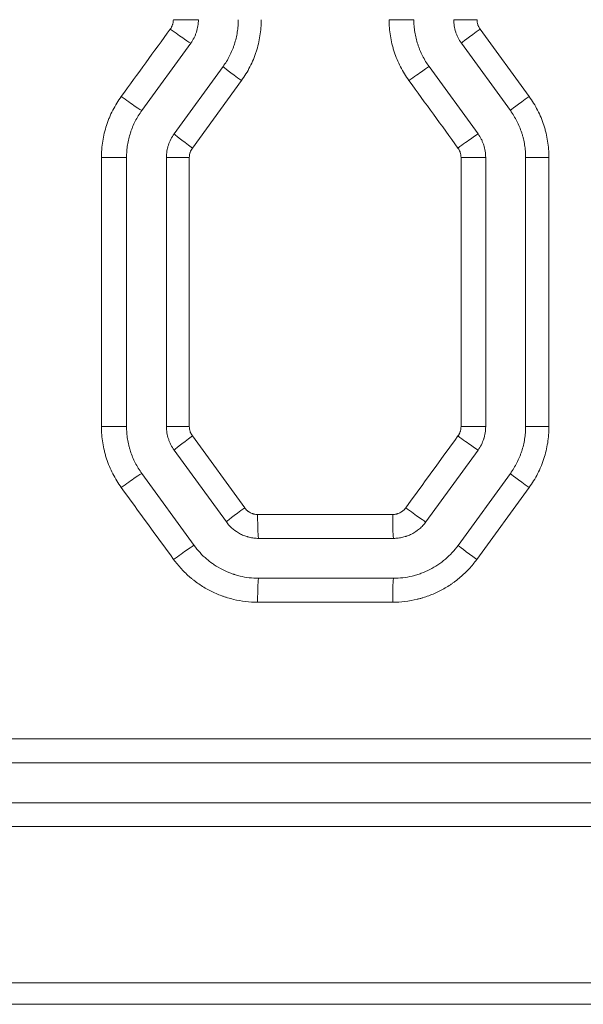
# Model space of a CAD drawing. Header units: millimetres. Extents: x 0 to 594, y 0 to 420.
# Tile 258 of 420: x 268.32 to 271.85, y 327.96 to 334.13. Entities that reach past the tile are written whole.
import ezdxf

# ---------------------------------------------------------------- set-up
doc = ezdxf.new("R2010")
doc.units = ezdxf.units.MM
doc.layers.add('1', color=7, linetype='Continuous', true_color=0xffffff)
doc.styles.add('Arial Unicode MS', font='txt')
doc.dimstyles.get("Standard").update_dxf_attribs({"dimtxt": 0.18, "dimasz": 0.18, "dimexe": 0.18, "dimexo": 0.0625, "dimgap": 0.09, "dimtad": 0, "dimtih": 1, "dimtoh": 1, "dimdec": 4, "dimzin": 0, "dimdsep": 46, "dimtxsty": 'Standard', "dimcen": 0.09, "dimadec": 0, "dimazin": 0, "dimtfac": 1, "dimtdec": 4, "dimtofl": 0, "dimtmove": 0, "dimatfit": 3, "dimfxl": 0, "dimtolj": 1, "dimtzin": 0, "dimarcsym": 0})

# ---------------------------------------------------------------- blocks, each defined once
blk = doc.blocks.new('_U0')
at = {"layer": '1', "color": 18, "lineweight": 13}
for p, q in [((147.6569, 304.1723), (147.6569, 390.192)), ((305.8469, 301.3923), (305.8469, 390.192)), ((147.6569, 388.192), (198.8518, 388.192)), ((305.8469, 388.192), (254.6521, 388.192))]:
    blk.add_line(p, q, dxfattribs=at)
at = {"layer": '1', "color": 18}
for points in [[(147.6569, 388.192), (151.1569, 389.1299), (151.1569, 387.2542)], [(305.8469, 388.192), (302.3469, 387.2542), (302.3469, 389.1299)]]:
    blk.add_solid(points, dxfattribs=at)
at = {"layer": '1', "color": 18, "linetype": 'Continuous', "lineweight": 13, "char_height": 3.5, "attachment_point": 7, "line_spacing_factor": 1.047437, "style": 'Arial Unicode MS'}
for s, insert in [('\\fArial Unicode MS|b0|i0;\\W1.0000;3.16', (200.5373, 385.5562)), ('\\fArial Unicode MS|b0|i0;\\W1.0000;LIFT POINT SPAN', (213.2036, 385.5562))]:
    blk.add_mtext(s, dxfattribs=dict(at, insert=insert))
blk = doc.blocks.new('_U8')
at = {"layer": '1', "color": 18, "lineweight": 13}
for p, q in [((305.8469, 341.6323), (287.0636, 341.6323)), ((289.0636, 341.6323), (289.0636, 254.0957)), ((305.8469, 301.3923), (287.0636, 301.3923)), ((289.0636, 254.0957), (284.0636, 254.0957))]:
    blk.add_line(p, q, dxfattribs=at)
at = {"layer": '1', "color": 18}
for points in [[(289.0636, 341.6323), (290.0014, 338.1323), (288.1258, 338.1323)], [(289.0636, 301.3923), (288.1258, 304.8923), (290.0014, 304.8923)]]:
    blk.add_solid(points, dxfattribs=at)
at = {"layer": '1', "color": 18, "linetype": 'Continuous', "lineweight": 13, "char_height": 3.5, "attachment_point": 7, "line_spacing_factor": 1.047437, "style": 'Arial Unicode MS'}
for s, insert in [('\\fArial Unicode MS|b0|i0;\\W1.0000;0.8', (259.842, 251.4599)), ('\\fArial Unicode MS|b0|i0;\\W1.0000;CTRS', (269.7891, 251.4599)), ('\\fArial Unicode MS|b0|i0;\\W1.0000;AFT LIFT POINTS', (259.842, 244.3979))]:
    blk.add_mtext(s, dxfattribs=dict(at, insert=insert))

msp = doc.modelspace()

# ---------------------------------------------------------------- linework, layer by layer
at = {"layer": '1', "color": 155, "linetype": 'Continuous', "lineweight": 13}
for p, q in [((269.4415, 334.1314), (269.2847, 334.1314)), ((270.7915, 334.1314), (270.6365, 334.1314)), ((271.0415, 334.1314), (271.1872, 334.1314)), ((271.2063, 334.0726), (271.5135, 333.6504)), ((269.087, 333.5622), (269.3938, 333.9844)), ((271.396, 333.5622), (271.0893, 333.9844)), ((269.2893, 333.4153), (269.596, 333.8375)), ((271.1938, 333.4153), (270.887, 333.8375)), ((269.711, 333.7493), (269.4039, 333.3271)), ((268.9915, 333.2683), (268.8342, 333.2683)), ((268.8342, 331.5808), (268.8342, 333.2683)), ((268.9915, 331.5808), (268.9915, 333.2683)), ((269.2415, 331.5808), (269.2415, 333.2683)), ((269.2415, 333.2683), (269.3847, 333.2683)), ((269.3847, 333.2683), (269.3847, 331.5808)), ((271.2415, 333.2683), (271.0871, 333.2683)), ((271.0871, 331.5808), (271.0871, 333.2683)), ((271.2415, 331.5808), (271.2415, 333.2683)), ((271.4915, 331.5808), (271.4915, 333.2683)), ((271.4915, 333.2683), (271.6378, 333.2683)), ((271.6378, 333.2683), (271.6378, 331.5808)), ((268.9915, 331.5808), (268.8342, 331.5808)), ((269.2415, 331.5808), (269.3847, 331.5808)), ((271.2415, 331.5808), (271.0871, 331.5808)), ((271.4915, 331.5808), (271.6378, 331.5808)), ((269.4039, 331.522), (269.7317, 331.0714)), ((269.6166, 330.9832), (269.2893, 331.4338)), ((270.8664, 330.9832), (271.1938, 331.4338)), ((269.4144, 330.8363), (269.087, 331.2869)), ((271.0686, 330.8363), (271.396, 331.2869)), ((271.5135, 331.1987), (271.1857, 330.7481)), ((269.8127, 331.0302), (270.6591, 331.0302)), ((269.8189, 330.8802), (270.6641, 330.8802)), ((270.6641, 330.6302), (269.8189, 330.6302)), ((270.6591, 330.4802), (269.8127, 330.4802)), ((260.4709, 329.6233), (273.8408, 329.6233)), ((273.8415, 329.4733), (260.4708, 329.4733)), ((260.4708, 329.2233), (273.8415, 329.2233)), ((273.8408, 329.0733), (260.4709, 329.0733))]:
    msp.add_line(p, q, dxfattribs=at)
for centre, major_axis, ratio, start_param, end_param in [((269.2726, 334.0727), (0.1214, -0.0882), 0.027259, 4.674886, 6.246131), ((271.2106, 334.0726), (-0.1214, -0.0882), 0.01683, 4.735549, 6.283185), ((269.7174, 333.7493), (-0.1214, 0.0882), 0.024865, 0, 1.536586), ((270.7657, 333.7493), (0.1214, 0.0882), 0.019223, 0.026004, 1.597249), ((268.9658, 333.6505), (0.1214, -0.0882), 0.028911, 4.672615, 6.24386), ((271.5174, 333.6504), (-0.1214, -0.0882), 0.01518, 4.73328, 6.283185), ((269.4106, 333.3271), (-0.1214, 0.0882), 0.026516, 0, 1.534316), ((271.0725, 333.3271), (0.1214, 0.0882), 0.017573, 0.023734, 1.594979), ((269.4106, 331.522), (-0.1214, -0.0882), 0.026516, 4.74887, 6.283185), ((271.0725, 331.522), (0.1214, -0.0882), 0.017573, 4.688206, 6.259451), ((268.9658, 331.1987), (0.1214, 0.0882), 0.028911, 0.039325, 1.61057), ((271.5174, 331.1987), (-0.1214, 0.0882), 0.01518, 0, 1.549905), ((269.738, 331.0714), (-0.1214, -0.0882), 0.024754, 4.746447, 6.283185), ((270.7451, 331.0714), (0.1214, -0.0882), 0.019334, 4.685784, 6.257029), ((269.8189, 331.0302), (0, -0.15), 0.04135, 4.712389, 6.283185), ((270.6641, 331.0302), (0, -0.15), 0.033622, 4.712389, 6.283185), ((269.2932, 330.7481), (0.1214, 0.0882), 0.027148, 0.036902, 1.608147), ((271.19, 330.7481), (-0.1214, 0.0882), 0.016941, 0, 1.547483), ((269.8189, 330.4802), (0, 0.15), 0.04135, 0, 1.570796), ((270.6641, 330.4802), (0, 0.15), 0.033622, 0, 1.570796)]:
    msp.add_ellipse(centre, major_axis=major_axis, ratio=ratio, start_param=start_param, end_param=end_param, dxfattribs=at)
for points in [[(268.9585, 333.6505), (269.0609, 333.7912), (269.1632, 333.9319), (269.2656, 334.0727)], [(271.068, 333.3271), (270.9656, 333.4678), (270.8632, 333.6086), (270.7608, 333.7493)], [(270.7402, 331.0714), (270.8495, 331.2216), (270.9587, 331.3718), (271.068, 331.522)], [(269.2863, 330.7481), (269.177, 330.8983), (269.0677, 331.0485), (268.9585, 331.1987)]]:
    msp.add_open_spline(points, degree=3, dxfattribs=at)
for points, knots in [([(269.2656, 334.0727), (269.2664, 334.0737), (269.2672, 334.0748), (269.2686, 334.077), (269.2707, 334.0803), (269.2727, 334.0837), (269.2762, 334.0907), (269.2782, 334.0955), (269.2806, 334.103), (269.2814, 334.1055), (269.2826, 334.1106), (269.2831, 334.1132), (269.2843, 334.1209), (269.2847, 334.1261), (269.2847, 334.1314)], [0, 0, 0, 0, 0.0625, 0.0625, 0.125, 0.25, 0.25, 0.5, 0.5, 0.625, 0.625, 0.75, 0.75, 1, 1, 1, 1]), ([(269.3938, 333.9844), (269.4015, 333.9951), (269.4084, 334.0063), (269.4172, 334.0237), (269.42, 334.0297), (269.4237, 334.0388), (269.4249, 334.0418), (269.4272, 334.048), (269.4283, 334.0511), (269.4334, 334.0668), (269.4364, 334.0795), (269.4405, 334.1052), (269.4415, 334.1182), (269.4415, 334.1314)], [0, 0, 0, 0, 0.25, 0.25, 0.375, 0.375, 0.4375, 0.4375, 0.5, 0.5, 0.75, 0.75, 1, 1, 1, 1]), ([(269.596, 333.8375), (269.6038, 333.8482), (269.6111, 333.8591), (269.6247, 333.8814), (269.6375, 333.9042), (269.6485, 333.928), (269.656, 333.9461), (269.6584, 333.9523), (269.6618, 333.9615), (269.6629, 333.9646), (269.6651, 333.9709), (269.6661, 333.974), (269.6712, 333.9896), (269.6747, 334.0022), (269.6808, 334.0276), (269.6859, 334.0531), (269.6889, 334.079), (269.691, 334.1051), (269.6915, 334.1182), (269.6915, 334.1314)], [0, 0, 0, 0, 0.125, 0.125, 0.25, 0.375, 0.375, 0.4375, 0.4375, 0.46875, 0.46875, 0.5, 0.5, 0.625, 0.625, 0.75, 0.875, 0.875, 1, 1, 1, 1]), ([(269.8353, 334.1314), (269.8353, 334.1142), (269.8347, 334.0972), (269.832, 334.0633), (269.828, 334.0297), (269.8214, 333.9964), (269.8135, 333.9635), (269.8089, 333.9471), (269.8023, 333.9268), (269.8009, 333.9227), (269.7981, 333.9146), (269.7966, 333.9106), (269.7922, 333.8985), (269.7891, 333.8906), (269.7793, 333.8669), (269.765, 333.8361), (269.7484, 333.8064), (269.7306, 333.7774), (269.7211, 333.7632), (269.711, 333.7493)], [0, 0, 0, 0, 0.125, 0.125, 0.25, 0.375, 0.375, 0.5, 0.5, 0.53125, 0.53125, 0.5625, 0.5625, 0.625, 0.625, 0.75, 0.875, 0.875, 1, 1, 1, 1]), ([(270.7608, 333.7493), (270.7507, 333.7632), (270.7413, 333.7774), (270.7235, 333.8063), (270.7069, 333.8359), (270.6927, 333.8666), (270.6797, 333.898), (270.6738, 333.9139), (270.6672, 333.9342), (270.6659, 333.9383), (270.6634, 333.9465), (270.6622, 333.9507), (270.6587, 333.963), (270.6565, 333.9713), (270.6505, 333.9961), (270.6439, 334.0295), (270.6399, 334.0632), (270.6372, 334.0972), (270.6365, 334.1142), (270.6365, 334.1314)], [0, 0, 0, 0, 0.125, 0.125, 0.25, 0.375, 0.375, 0.5, 0.5, 0.53125, 0.53125, 0.5625, 0.5625, 0.625, 0.625, 0.75, 0.875, 0.875, 1, 1, 1, 1]), ([(270.887, 333.8375), (270.8792, 333.8482), (270.872, 333.8591), (270.8583, 333.8814), (270.8455, 333.9042), (270.8346, 333.928), (270.8271, 333.9461), (270.8235, 333.9553), (270.8202, 333.9646), (270.818, 333.9708), (270.8169, 333.9739), (270.8119, 333.9896), (270.8083, 334.0022), (270.8022, 334.0276), (270.7972, 334.0532), (270.7941, 334.0791), (270.792, 334.1051), (270.7915, 334.1182), (270.7915, 334.1314)], [0, 0, 0, 0, 0.125, 0.125, 0.25, 0.375, 0.375, 0.4375, 0.46875, 0.46875, 0.5, 0.5, 0.625, 0.625, 0.75, 0.875, 0.875, 1, 1, 1, 1]), ([(271.0893, 333.9844), (271.0815, 333.9951), (271.0747, 334.0063), (271.0658, 334.0238), (271.063, 334.0297), (271.0593, 334.0388), (271.0581, 334.0418), (271.0558, 334.048), (271.0547, 334.0511), (271.0497, 334.0668), (271.0466, 334.0795), (271.0426, 334.1052), (271.0415, 334.1182), (271.0415, 334.1314)], [0, 0, 0, 0, 0.25, 0.25, 0.375, 0.375, 0.4375, 0.4375, 0.5, 0.5, 0.75, 0.75, 1, 1, 1, 1]), ([(271.1872, 334.1314), (271.1872, 334.1261), (271.1876, 334.1209), (271.1892, 334.1106), (271.1905, 334.1055), (271.1925, 334.0993), (271.1929, 334.098), (271.1938, 334.0956), (271.1953, 334.0919), (271.1969, 334.0883), (271.2005, 334.0814), (271.2032, 334.0769), (271.2063, 334.0726)], [0, 0, 0, 0, 0.25, 0.25, 0.5, 0.5, 0.5625, 0.5625, 0.625, 0.75, 0.75, 1, 1, 1, 1]), ([(268.8342, 333.2683), (268.8342, 333.2726), (268.8342, 333.2769), (268.8344, 333.2855), (268.8348, 333.2983), (268.8355, 333.311), (268.8375, 333.3365), (268.8415, 333.3701), (268.8481, 333.4033), (268.856, 333.4363), (268.8606, 333.4527), (268.8672, 333.473), (268.8686, 333.477), (268.8714, 333.4851), (268.8729, 333.4892), (268.8773, 333.5012), (268.8804, 333.5092), (268.8902, 333.5328), (268.9045, 333.5637), (268.9211, 333.5934), (268.9389, 333.6224), (268.9484, 333.6366), (268.9585, 333.6505)], [0, 0, 0, 0, 0.03125, 0.03125, 0.0625, 0.125, 0.125, 0.25, 0.375, 0.375, 0.5, 0.5, 0.53125, 0.53125, 0.5625, 0.5625, 0.625, 0.625, 0.75, 0.875, 0.875, 1, 1, 1, 1]), ([(271.5135, 333.6504), (271.5236, 333.6365), (271.5331, 333.6223), (271.5508, 333.5934), (271.5674, 333.5638), (271.5816, 333.5331), (271.5946, 333.5018), (271.6005, 333.4858), (271.6072, 333.4655), (271.6085, 333.4614), (271.6109, 333.4532), (271.6122, 333.4491), (271.6157, 333.4367), (271.6178, 333.4285), (271.6238, 333.4036), (271.6304, 333.3702), (271.6344, 333.3365), (271.6371, 333.3026), (271.6378, 333.2855), (271.6378, 333.2683)], [0, 0, 0, 0, 0.125, 0.125, 0.25, 0.375, 0.375, 0.5, 0.5, 0.53125, 0.53125, 0.5625, 0.5625, 0.625, 0.625, 0.75, 0.875, 0.875, 1, 1, 1, 1]), ([(268.9915, 333.2683), (268.9915, 333.2815), (268.992, 333.2946), (268.9941, 333.3207), (268.9972, 333.3466), (269.0022, 333.3722), (269.0083, 333.3976), (269.0119, 333.4102), (269.017, 333.4259), (269.018, 333.429), (269.0202, 333.4352), (269.0235, 333.4445), (269.0271, 333.4537), (269.0346, 333.4718), (269.0456, 333.4955), (269.0583, 333.5183), (269.072, 333.5406), (269.0793, 333.5515), (269.087, 333.5622)], [0, 0, 0, 0, 0.125, 0.125, 0.25, 0.375, 0.375, 0.5, 0.5, 0.53125, 0.53125, 0.5625, 0.625, 0.625, 0.75, 0.875, 0.875, 1, 1, 1, 1]), ([(271.4915, 333.2683), (271.4915, 333.2815), (271.491, 333.2947), (271.4889, 333.3208), (271.4859, 333.3467), (271.4808, 333.3724), (271.4762, 333.3915), (271.4745, 333.3979), (271.4718, 333.4074), (271.4709, 333.4105), (271.469, 333.4168), (271.468, 333.42), (271.4629, 333.4356), (271.4583, 333.4479), (271.4484, 333.472), (271.4374, 333.4956), (271.4247, 333.5184), (271.4111, 333.5406), (271.4038, 333.5515), (271.396, 333.5622)], [0, 0, 0, 0, 0.125, 0.125, 0.25, 0.375, 0.375, 0.4375, 0.4375, 0.46875, 0.46875, 0.5, 0.5, 0.625, 0.625, 0.75, 0.875, 0.875, 1, 1, 1, 1]), ([(269.2415, 333.2683), (269.2415, 333.2815), (269.2426, 333.2946), (269.2456, 333.3139), (269.2469, 333.3203), (269.2492, 333.3299), (269.25, 333.3331), (269.2518, 333.3394), (269.2528, 333.3426), (269.2579, 333.3582), (269.2629, 333.3703), (269.2747, 333.3935), (269.2815, 333.4046), (269.2893, 333.4153)], [0, 0, 0, 0, 0.25, 0.25, 0.375, 0.375, 0.4375, 0.4375, 0.5, 0.5, 0.75, 0.75, 1, 1, 1, 1]), ([(271.2415, 333.2683), (271.2415, 333.2816), (271.2405, 333.2946), (271.2364, 333.3203), (271.2334, 333.3331), (271.2283, 333.3487), (271.2272, 333.3518), (271.2249, 333.358), (271.2237, 333.3611), (271.2199, 333.3702), (271.2172, 333.3761), (271.2083, 333.3935), (271.2015, 333.4047), (271.1938, 333.4153)], [0, 0, 0, 0, 0.25, 0.25, 0.5, 0.5, 0.5625, 0.5625, 0.625, 0.625, 0.75, 0.75, 1, 1, 1, 1]), ([(269.4039, 333.3271), (269.4007, 333.3228), (269.398, 333.3184), (269.3933, 333.3091), (269.3913, 333.3043), (269.3892, 333.298), (269.3889, 333.2968), (269.3881, 333.2942), (269.3871, 333.2904), (269.3864, 333.2866), (269.3851, 333.2788), (269.3847, 333.2736), (269.3847, 333.2683)], [0, 0, 0, 0, 0.25, 0.25, 0.5, 0.5, 0.5625, 0.5625, 0.625, 0.75, 0.75, 1, 1, 1, 1]), ([(271.0871, 333.2683), (271.0871, 333.2736), (271.0863, 333.284), (271.0839, 333.2942), (271.0818, 333.3005), (271.0814, 333.3017), (271.0805, 333.3042), (271.079, 333.3078), (271.0774, 333.3114), (271.0738, 333.3184), (271.0711, 333.3228), (271.068, 333.3271)], [0, 0, 0, 0, 0.25, 0.5, 0.5, 0.5625, 0.5625, 0.625, 0.75, 0.75, 1, 1, 1, 1]), ([(268.9585, 331.1987), (268.9484, 331.2125), (268.9389, 331.2267), (268.9211, 331.2557), (268.9046, 331.2853), (268.8904, 331.316), (268.8773, 331.3473), (268.8714, 331.3633), (268.8648, 331.3836), (268.8635, 331.3877), (268.861, 331.3959), (268.8598, 331.4), (268.8563, 331.4124), (268.8542, 331.4207), (268.8482, 331.4455), (268.8415, 331.4789), (268.8375, 331.5126), (268.8348, 331.5466), (268.8342, 331.5636), (268.8342, 331.5808)], [0, 0, 0, 0, 0.125, 0.125, 0.25, 0.375, 0.375, 0.5, 0.5, 0.53125, 0.53125, 0.5625, 0.5625, 0.625, 0.625, 0.75, 0.875, 0.875, 1, 1, 1, 1]), ([(269.087, 331.2869), (269.0793, 331.2976), (269.072, 331.3085), (269.0583, 331.3308), (269.0456, 331.3535), (269.0347, 331.3772), (269.0247, 331.4013), (269.0201, 331.4136), (269.015, 331.4293), (269.014, 331.4324), (269.0121, 331.4387), (269.0093, 331.4482), (269.0069, 331.4577), (269.0023, 331.4768), (268.9972, 331.5025), (268.9941, 331.5284), (268.992, 331.5545), (268.9915, 331.5676), (268.9915, 331.5808)], [0, 0, 0, 0, 0.125, 0.125, 0.25, 0.375, 0.375, 0.5, 0.5, 0.53125, 0.53125, 0.5625, 0.625, 0.625, 0.75, 0.875, 0.875, 1, 1, 1, 1]), ([(269.2893, 331.4338), (269.2815, 331.4445), (269.2747, 331.4557), (269.2658, 331.4732), (269.263, 331.4791), (269.2593, 331.4882), (269.2581, 331.4912), (269.2558, 331.4974), (269.2547, 331.5005), (269.2497, 331.5162), (269.2466, 331.5289), (269.2426, 331.5546), (269.2415, 331.5676), (269.2415, 331.5808)], [0, 0, 0, 0, 0.25, 0.25, 0.375, 0.375, 0.4375, 0.4375, 0.5, 0.5, 0.75, 0.75, 1, 1, 1, 1]), ([(269.3847, 331.5808), (269.3847, 331.5755), (269.3851, 331.5703), (269.3868, 331.56), (269.388, 331.5549), (269.39, 331.5487), (269.3905, 331.5474), (269.3914, 331.545), (269.3928, 331.5413), (269.3945, 331.5377), (269.398, 331.5307), (269.4007, 331.5263), (269.4039, 331.522)], [0, 0, 0, 0, 0.25, 0.25, 0.5, 0.5, 0.5625, 0.5625, 0.625, 0.75, 0.75, 1, 1, 1, 1]), ([(271.068, 331.522), (271.0688, 331.5231), (271.0695, 331.5242), (271.071, 331.5264), (271.0731, 331.5297), (271.075, 331.5331), (271.0786, 331.54), (271.0806, 331.5449), (271.0826, 331.5511), (271.083, 331.5524), (271.0837, 331.5549), (271.0847, 331.5587), (271.0855, 331.5626), (271.0867, 331.5703), (271.0871, 331.5755), (271.0871, 331.5808)], [0, 0, 0, 0, 0.0625, 0.0625, 0.125, 0.25, 0.25, 0.5, 0.5, 0.5625, 0.5625, 0.625, 0.75, 0.75, 1, 1, 1, 1]), ([(271.1938, 331.4338), (271.2015, 331.4445), (271.2084, 331.4557), (271.2202, 331.4789), (271.2252, 331.491), (271.2298, 331.5051), (271.2303, 331.5066), (271.2312, 331.5098), (271.2317, 331.5114), (271.233, 331.5161), (271.2339, 331.5193), (271.2362, 331.5289), (271.2374, 331.5353), (271.2405, 331.5547), (271.2415, 331.5677), (271.2415, 331.5808)], [0, 0, 0, 0, 0.25, 0.25, 0.5, 0.5, 0.53125, 0.53125, 0.5625, 0.5625, 0.625, 0.625, 0.75, 0.75, 1, 1, 1, 1]), ([(271.396, 331.2869), (271.4038, 331.2976), (271.4111, 331.3085), (271.4247, 331.3308), (271.4375, 331.3536), (271.4485, 331.3774), (271.456, 331.3956), (271.4584, 331.4017), (271.4618, 331.4109), (271.4629, 331.414), (271.4651, 331.4203), (271.4661, 331.4234), (271.4712, 331.439), (271.4747, 331.4516), (271.4808, 331.477), (271.4859, 331.5025), (271.4889, 331.5284), (271.491, 331.5545), (271.4915, 331.5676), (271.4915, 331.5808)], [0, 0, 0, 0, 0.125, 0.125, 0.25, 0.375, 0.375, 0.4375, 0.4375, 0.46875, 0.46875, 0.5, 0.5, 0.625, 0.625, 0.75, 0.875, 0.875, 1, 1, 1, 1]), ([(271.6378, 331.5808), (271.6378, 331.5636), (271.6371, 331.5466), (271.6345, 331.5127), (271.6305, 331.4791), (271.6239, 331.4459), (271.6159, 331.4129), (271.6113, 331.3965), (271.6047, 331.3762), (271.6034, 331.3721), (271.6006, 331.364), (271.5991, 331.36), (271.5947, 331.3479), (271.5916, 331.34), (271.5818, 331.3163), (271.5675, 331.2855), (271.5509, 331.2558), (271.5331, 331.2268), (271.5236, 331.2126), (271.5135, 331.1987)], [0, 0, 0, 0, 0.125, 0.125, 0.25, 0.375, 0.375, 0.5, 0.5, 0.53125, 0.53125, 0.5625, 0.5625, 0.625, 0.625, 0.75, 0.875, 0.875, 1, 1, 1, 1]), ([(269.7317, 331.0714), (269.734, 331.0682), (269.7365, 331.0652), (269.7418, 331.0594), (269.7447, 331.0567), (269.7491, 331.0529), (269.7514, 331.0511), (269.7538, 331.0493), (269.7554, 331.0482), (269.7562, 331.0476), (269.7603, 331.0449), (269.7671, 331.0409), (269.7743, 331.0378), (269.7798, 331.0357), (269.7817, 331.0351), (269.7854, 331.0339), (269.7874, 331.0334), (269.7931, 331.032), (269.8009, 331.0307), (269.8087, 331.0302), (269.8127, 331.0302)], [0, 0, 0, 0, 0.125, 0.125, 0.25, 0.25, 0.3125, 0.34375, 0.34375, 0.375, 0.375, 0.5, 0.625, 0.625, 0.6875, 0.6875, 0.75, 0.75, 0.875, 1, 1, 1, 1]), ([(270.6591, 331.0302), (270.6631, 331.0302), (270.667, 331.0304), (270.6748, 331.0313), (270.6786, 331.032), (270.6843, 331.0334), (270.6872, 331.0342), (270.69, 331.0351), (270.6919, 331.0357), (270.6928, 331.036), (270.6975, 331.0377), (270.7047, 331.0409), (270.7114, 331.0448), (270.7163, 331.0481), (270.7179, 331.0492), (270.7211, 331.0516), (270.7226, 331.0528), (270.7272, 331.0567), (270.7328, 331.0621), (270.7379, 331.0682), (270.7402, 331.0714)], [0, 0, 0, 0, 0.125, 0.125, 0.25, 0.25, 0.3125, 0.34375, 0.34375, 0.375, 0.375, 0.5, 0.625, 0.625, 0.6875, 0.6875, 0.75, 0.75, 0.875, 1, 1, 1, 1]), ([(269.8189, 330.8802), (269.809, 330.8802), (269.7992, 330.8808), (269.7797, 330.8831), (269.77, 330.8848), (269.758, 330.8877), (269.7556, 330.8883), (269.7509, 330.8896), (269.7485, 330.8903), (269.7414, 330.8925), (269.7368, 330.894), (269.723, 330.8991), (269.714, 330.903), (269.6966, 330.9119), (269.6882, 330.9169), (269.6779, 330.9237), (269.6759, 330.9251), (269.6718, 330.928), (269.6659, 330.9324), (269.6602, 330.937), (269.649, 330.9465), (269.642, 330.9533), (269.6287, 330.9676), (269.6225, 330.9752), (269.6166, 330.9832)], [0, 0, 0, 0, 0.125, 0.125, 0.25, 0.25, 0.28125, 0.28125, 0.3125, 0.3125, 0.375, 0.375, 0.5, 0.5, 0.625, 0.625, 0.65625, 0.65625, 0.6875, 0.75, 0.75, 0.875, 0.875, 1, 1, 1, 1]), ([(270.6641, 330.8802), (270.674, 330.8802), (270.6839, 330.8808), (270.7033, 330.8831), (270.713, 330.8848), (270.7273, 330.8883), (270.7321, 330.8895), (270.7392, 330.8917), (270.7415, 330.8925), (270.7462, 330.894), (270.7485, 330.8948), (270.76, 330.8991), (270.778, 330.907), (270.7949, 330.9169), (270.8051, 330.9237), (270.8071, 330.9251), (270.8111, 330.928), (270.8131, 330.9294), (270.819, 330.9339), (270.8229, 330.937), (270.8341, 330.9466), (270.8482, 330.9601), (270.8606, 330.9753), (270.8664, 330.9832)], [0, 0, 0, 0, 0.125, 0.125, 0.25, 0.25, 0.3125, 0.3125, 0.34375, 0.34375, 0.375, 0.375, 0.5, 0.625, 0.625, 0.65625, 0.65625, 0.6875, 0.6875, 0.75, 0.75, 0.875, 1, 1, 1, 1]), ([(269.8189, 330.6302), (269.7991, 330.6302), (269.7795, 330.6314), (269.7406, 330.636), (269.7213, 330.6394), (269.6927, 330.6463), (269.6832, 330.6489), (269.6713, 330.6525), (269.669, 330.6532), (269.6643, 330.6547), (269.6572, 330.657), (269.6503, 330.6595), (269.6272, 330.668), (269.5914, 330.6837), (269.5577, 330.7034), (269.5372, 330.7171), (269.5311, 330.7212), (269.5251, 330.7256), (269.5211, 330.7285), (269.5192, 330.73), (269.5093, 330.7374), (269.5016, 330.7436), (269.4792, 330.7628), (269.4651, 330.7763), (269.4385, 330.8051), (269.426, 330.8203), (269.4144, 330.8363)], [0, 0, 0, 0, 0.125, 0.125, 0.25, 0.25, 0.3125, 0.3125, 0.328125, 0.328125, 0.34375, 0.375, 0.375, 0.5, 0.625, 0.625, 0.65625, 0.671875, 0.671875, 0.6875, 0.6875, 0.75, 0.75, 0.875, 0.875, 1, 1, 1, 1]), ([(270.6641, 330.6302), (270.6839, 330.6302), (270.7036, 330.6314), (270.7425, 330.636), (270.7619, 330.6394), (270.7859, 330.6452), (270.7906, 330.6464), (270.8002, 330.649), (270.8049, 330.6504), (270.8191, 330.6547), (270.8284, 330.6578), (270.8559, 330.668), (270.8738, 330.6759), (270.9086, 330.6936), (270.9256, 330.7035), (270.9461, 330.7172), (270.9502, 330.7201), (270.9582, 330.7258), (270.9701, 330.7345), (270.9816, 330.7438), (271.0039, 330.7628), (271.018, 330.7764), (271.0445, 330.8051), (271.057, 330.8203), (271.0686, 330.8363)], [0, 0, 0, 0, 0.125, 0.125, 0.25, 0.25, 0.28125, 0.28125, 0.3125, 0.3125, 0.375, 0.375, 0.5, 0.5, 0.625, 0.625, 0.65625, 0.65625, 0.6875, 0.75, 0.75, 0.875, 0.875, 1, 1, 1, 1]), ([(269.8127, 330.4802), (269.7869, 330.4802), (269.7614, 330.4817), (269.7109, 330.4877), (269.6859, 330.4921), (269.6488, 330.501), (269.6365, 330.5043), (269.6181, 330.5099), (269.612, 330.5118), (269.5998, 330.5159), (269.5937, 330.5181), (269.5636, 330.5291), (269.5402, 330.5394), (269.4949, 330.5624), (269.473, 330.5752), (269.4412, 330.5964), (269.4307, 330.6038), (269.4154, 330.6154), (269.4103, 330.6193), (269.4003, 330.6274), (269.3953, 330.6315), (269.3709, 330.6523), (269.3524, 330.67), (269.3177, 330.7075), (269.3014, 330.7272), (269.2863, 330.7481)], [0, 0, 0, 0, 0.125, 0.125, 0.25, 0.25, 0.3125, 0.3125, 0.34375, 0.34375, 0.375, 0.375, 0.5, 0.5, 0.625, 0.625, 0.6875, 0.6875, 0.71875, 0.71875, 0.75, 0.75, 0.875, 0.875, 1, 1, 1, 1]), ([(271.1857, 330.7481), (271.1705, 330.7273), (271.1543, 330.7076), (271.1197, 330.6702), (271.1014, 330.6526), (271.0723, 330.6278), (271.0624, 330.6198), (271.047, 330.6082), (271.0419, 330.6044), (271.034, 330.5988), (271.0314, 330.597), (271.0261, 330.5933), (271.0234, 330.5915), (270.9994, 330.5755), (270.9773, 330.5626), (270.932, 330.5395), (270.9087, 330.5294), (270.8729, 330.5161), (270.8608, 330.512), (270.8454, 330.5074), (270.8423, 330.5065), (270.8362, 330.5047), (270.8331, 330.5038), (270.8237, 330.5013), (270.8175, 330.4997), (270.7863, 330.4922), (270.7611, 330.4877), (270.7104, 330.4817), (270.6849, 330.4802), (270.6591, 330.4802)], [0, 0, 0, 0, 0.125, 0.125, 0.25, 0.25, 0.3125, 0.3125, 0.34375, 0.34375, 0.359375, 0.359375, 0.375, 0.375, 0.5, 0.5, 0.625, 0.625, 0.6875, 0.6875, 0.703125, 0.703125, 0.71875, 0.71875, 0.75, 0.75, 0.875, 0.875, 1, 1, 1, 1]), ([(260.4677, 328.0951), (261.1765, 328.0951), (261.8863, 328.0951), (263.8415, 328.0951), (265.0885, 328.0951), (267.5856, 328.0951), (268.8357, 328.0951), (271.3376, 328.0951), (272.5894, 328.0951), (273.8413, 328.0951)], [0, 0, 0, 0, 0.159855, 0.159855, 0.439903, 0.439903, 0.719952, 0.719952, 1, 1, 1, 1]), ([(273.8415, 327.9597), (271.3404, 327.9598), (268.8367, 327.9598), (264.3716, 327.9598), (262.4079, 327.9598), (260.4523, 327.9598)], [0, 0, 0, 0, 0.559353, 0.559353, 1, 1, 1, 1])]:
    msp.add_open_spline(points, degree=3, knots=knots, dxfattribs=at)

# ---------------------------------------------------------------- dimensions: what is measured, and where the dimension line sits
at = {"layer": '1', "color": 18, "linetype": 'Continuous', "lineweight": 13}
dim = msp.add_linear_dim(base=(305.8469, 388.192), p1=(147.6569, 304.1723), p2=(305.8469, 301.3923), text=' <> \\fArial Unicode MS|b0|i0;\\C18;{\\H1.00x;\\fArial Unicode MS|b0|i0;LIFT POINT SPAN\\fArial Unicode MS|b0|i0;}\\C18;', dimstyle='Standard', override={"dimtxt": 3.5, "dimasz": 3.5, "dimexe": 2, "dimexo": 0, "dimgap": 1.5, "dimtih": 1, "dimtoh": 1, "dimdec": 2, "dimlfac": 0.02, "dimdsep": 46, "dimlunit": 2, "dimtxsty": 'Arial Unicode MS', "dimsah": 1, "dimse1": 0, "dimse2": 0, "dimsd1": 0, "dimsd2": 0, "dimclrd": 18, "dimclre": 18, "dimclrt": 18, "dimtol": 0, "dimtm": -0.1, "dimtfac": 1, "dimtdec": 2, "dimtofl": 1, "dimtmove": 0, "dimlwd": 13, "dimlwe": 13}, dxfattribs=at)
dim.commit()
dim.dimension.update_dxf_attribs({"geometry": '_U0', "text_midpoint": (226.7519, 388.192), "dimtype": 160})
dim = msp.add_linear_dim(base=(289.0636, 301.3923), p1=(305.8469, 341.6323), p2=(305.8469, 301.3923), angle=90, text=' <> \\fArial Unicode MS|b0|i0;\\C18;{\\H1.00x;\\fArial Unicode MS|b0|i0;CTRS\\fArial Unicode MS|b0|i0;}\\C18;\\P\\fArial Unicode MS|b0|i0;\\C18;{\\H1.00x;\\fArial Unicode MS|b0|i0;AFT LIFT POINTS\\fArial Unicode MS|b0|i0;}\\C18;', dimstyle='Standard', override={"dimtxt": 3.5, "dimasz": 3.5, "dimexe": 2, "dimexo": 0, "dimgap": 1.5, "dimtih": 1, "dimtoh": 1, "dimdec": 1, "dimlfac": 0.02, "dimdsep": 46, "dimlunit": 2, "dimtxsty": 'Arial Unicode MS', "dimsah": 1, "dimse1": 0, "dimse2": 0, "dimsd1": 0, "dimsd2": 0, "dimclrd": 18, "dimclre": 18, "dimclrt": 18, "dimtol": 0, "dimtm": -0.1, "dimtfac": 1, "dimtdec": 2, "dimtofl": 1, "dimtmove": 1, "dimlwd": 13, "dimlwe": 13}, dxfattribs=at)
dim.commit()
dim.dimension.update_dxf_attribs({"geometry": '_U8', "text_midpoint": (279.4955, 250.5874), "dimtype": 160})

doc.saveas('drawing.dxf')
